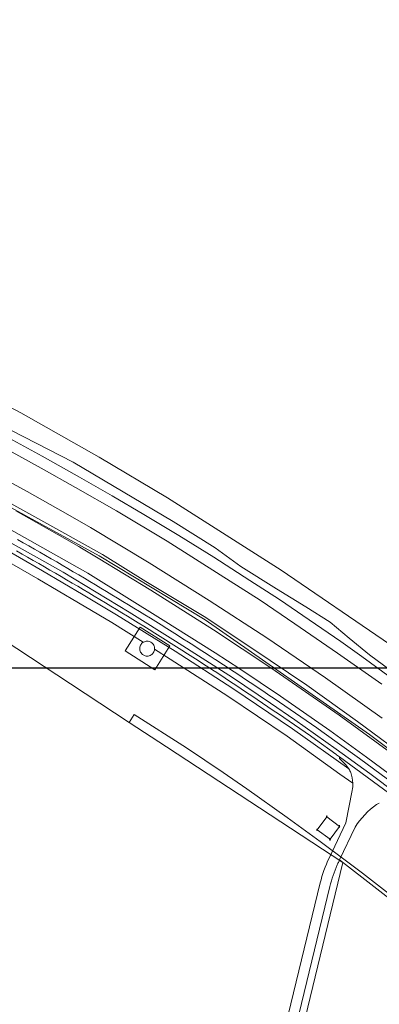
# Model space of a CAD drawing. Header units: metres. Extents: x 250001 to 257773, y 598992 to 609118.
# Tile 654 of 656: x 252861 to 253117, y 607879 to 608580. Entities that reach past the tile are written whole.
import ezdxf
from ezdxf.lldxf.tags import DXFTag

# ---------------------------------------------------------------- set-up
doc = ezdxf.new("R2010")
doc.units = ezdxf.units.M
for name, color, linetype, lineweight in [('B-WE-GR-GRAS-GV', 252, 'Continuous', 13), ('B-WE-GW-TALUD_KRUIN-G', 252, 'Continuous', 18), ('B-WE-IE-MEUBILAIR_WEGMEUBILAIR_HOOGSPANNINGSMAST-G', 252, 'Continuous', 18), ('B-WE-IE-MEUBILAIR_WEGMEUBILAIR_HOOGSPANNINGSMAST-S', 252, 'Continuous', 25), ('B-WE-IE-TERREINAFSCHEIDING_KUNSTMATIG_HEKWERK-G', 252, 'IE-TERREINAFSCHEIDING-KUNSTMATIG', 18), ('B-WE-KG-GRENS_PERCEEL-G', 150, 'KG-PERCEEL', 18), ('B-WE-OG-TERREIN_ERF-GV', 7, 'Continuous', 18), ('B-WE-OG-TERREIN_ONBEGROEID-GV', 252, 'Continuous', 18), ('B-WE-OG-WATER-GV', 252, 'Continuous', 18), ('B-WE-VH-ONVERHARD-GV', 252, 'Continuous', 18), ('B-WE-VH-VERHARDING_FUNDERING_ZAND-GV', 252, 'Continuous', 18), ('B-WE-VH-VERHARDING_GESLOTEN-GV', 252, 'Continuous', 18), ('B-WE-VH-VERHARDING_HALFVERHARDING-GV', 252, 'Continuous', 18), ('B-WE-VH-VERHARDING_OPEN-GV', 252, 'Continuous', 18), ('N-WE-OG-GBKN-G', 7, 'Continuous', 25), ('X-XX-AL-REFERENTIE-G', 7, 'Continuous', 18)]:
    doc.layers.add(name, color=color, linetype=linetype, lineweight=lineweight)
doc.styles.get("Standard").update_dxf_attribs({"font": 'NLCS-ISO.ttf'})
doc.linetypes.add('IE-TERREINAFSCHEIDING-KUNSTMATIG', pattern='A,4,[82,NLCS.shx,S=0.75,R=90,X=0,Y=0],4,-2', length=10)
tags = doc.linetypes.add('KG-PERCEEL', pattern='A,5.5,-2,["P",Standard,S=1.8,R=0,X=-0.5,Y=-0.9],-2,5.5,-2,[5,NLCS.SHX,S=0.75,R=0,X=0,Y=0],-2', length=19).pattern_tags.tags
tags[6] = DXFTag(74, 10)

# ---------------------------------------------------------------- blocks, each defined once
blk = doc.blocks.new('BS2021-132-Xref-KAD-20210617')
at = {"layer": 'B-WE-KG-GRENS_PERCEEL-G', "flags": 128}
for points in [[(252199.94, 608580.21), (252575.18, 608433.31), (252638.63, 608407.61), (252695.73, 608382.21), (252779.49, 608343.04), (252861.43, 608300.1), (252917.18, 608268.55), (252966.03, 608239.6), (253047.18, 608187.91), (253124.33, 608135.21), (253180.81, 608094.56), (253185.024, 608091.291)], [(252199.94, 608487.41), (252396.93, 608410.5), (252551.77, 608350.49), (252573.89, 608341.69), (252587.99, 608335.91), (252607.19, 608327.95), (252623.51, 608321.01), (252645.64, 608311.22), (252673.14, 608299), (252708.31, 608282.64), (252737.95, 608268.44), (252759.59, 608257.67), (252780.89, 608246.89), (252802.28, 608235.75), (252831.41, 608220.13), (252860.24, 608204.21), (252878.53, 608193.97), (252891.49, 608186.56), (252938.73, 608158.1), (252971.81, 608137.34), (253012.34, 608111.52), (253039.5, 608093.26), (253056.83, 608081.33), (253086.32, 608060.49), (253110.46, 608042.96), (253129.72, 608028.66), (253141.68, 608019.58), (253162.689, 608003.281)], [(252896.888, 608106.944), (252839.606, 608144.54)], [(252938.696, 608079.504), (252896.888, 608106.944)], [(252938.696, 608079.504), (252942.28, 608085.01), (252979.48, 608061.31), (253005.72, 608043.67), (253022.5, 608032.12), (253051.4, 608011.7), (253074.93, 607994.61), (253093.74, 607980.64), (253105.17, 607971.97), (253140.2, 607944.79), (253149.19, 607937.7)], [(252669.985, 607410.157), (252937.288, 607344.523), (253091.075, 607979.524), (252965.333, 608062.022), (252938.696, 608079.504)]]:
    blk.add_lwpolyline(points, dxfattribs=at)
blk.add_lwpolyline([(252946.521, 608147.264), (252935.849, 608130.375), (252956.989, 608116.984), (252967.668, 608133.907)], close=True, dxfattribs=at)
at = {"layer": 'N-WE-OG-GBKN-G'}
blk.add_lwpolyline([(251305.421, 608118.318), (256711.718, 608118.318), (256711.718, 599991.994), (251305.421, 599991.994)], close=True, dxfattribs=at)
blk = doc.blocks.new('SKL-ET_HS_MAST-SO')
for p, q in [((0, 2.1), (-1.4, 1.8)), ((-1.4, 1.8), (-1.4, 1.6)), ((-1.4, 1.6), (0, 1.6)), ((0, 1.3), (-1.4, 1)), ((-1.4, 1), (-1.4, 0.9)), ((-1.4, 0.9), (0, 0.9)), ((-0.4, -0.4), (-0.1, 0.9)), ((0, 0), (-0.4, -0.4)), ((0, 0.5), (-0.2, 0.7)), ((0, 0.5), (-0.2, 0.3)), ((0, 0), (-0.2, 0.3)), ((-0.1, 0.9), (-0.1, 2)), ((0, 2.1), (1.4, 1.8)), ((1.4, 1.6), (0, 1.6)), ((0, 1.3), (1.4, 1)), ((1.4, 0.9), (0, 0.9)), ((0, 0.5), (0.2, 0.7)), ((0, 0.5), (0.2, 0.3)), ((0, 0), (0.2, 0.3)), ((0, 0), (0.4, -0.4)), ((0.1, 0.9), (0.1, 2)), ((0.4, -0.4), (0.1, 0.9)), ((1.4, 1.8), (1.4, 1.6)), ((1.4, 1), (1.4, 0.9)), ((-1, -1.8), (-0.4, -0.4)), ((-1, -1.8), (0, -0.8)), ((0, -0.8), (-0.4, -0.4)), ((0, -0.8), (0.4, -0.4)), ((1, -1.8), (0, -0.8)), ((1, -1.8), (0.4, -0.4))]:
    blk.add_line(p, q)
for points in [[(-1.4, -2), (-0.7, -2), (-0.7, -1.8), (-1.4, -1.8)], [(1.4, -2), (0.7, -2), (0.7, -1.8), (1.4, -1.8)]]:
    blk.add_lwpolyline(points, close=True)
blk = doc.blocks.new('BS2021-132-Xref-BGT-GRIJS-20210617-aangepast')
at = {"layer": 'B-WE-GR-GRAS-GV', "flags": 128}
for points in [[(252841.26, 608242.46), (252888.4, 608216.52), (252919.62, 608199.02), (252950.5, 608179.78), (252992.07, 608154.88), (253026.21, 608132.38), (253065.45, 608105.97), (253101.57, 608080.09), (253140.75, 608051.24)], [(253119.16, 608082.38), (253078.67, 608111.17), (253036.76, 608139.69), (252995.77, 608166.41), (252953.03, 608193.2), (252910.99, 608218.33), (252893.16, 608228.5), (252865.82, 608243.94), (252822.18, 608267.73)], [(252795.832, 608264.453), (252917.366, 608198.089), (252992.817, 608152.492), (253110.06, 608070.779), (253180.089, 608018.636)], [(253140.75, 608051.24), (253101.57, 608080.09), (253065.45, 608105.97), (253026.21, 608132.38), (252992.07, 608154.88), (252950.5, 608179.78), (252919.62, 608199.02), (252888.4, 608216.52), (252841.26, 608242.46)], [(252857.84, 608230.14), (252887.28, 608213.7), (252902.73, 608204.71), (252903.59, 608204.24), (252916.64, 608196.38), (252954.19, 608173.6), (252998.89, 608145.4), (253039.8, 608118.3), (253088.35, 608084.64), (253127.96, 608055.76)], [(253180.089, 608018.636), (253110.06, 608070.779), (252992.817, 608152.492), (252917.366, 608198.089), (252795.832, 608264.453)], [(252856.492, 608215.418), (252909.165, 608185.749), (252962.828, 608152.335), (253000, 608129.12), (253017.621, 608117.544), (253046.635, 608098.1), (253081.826, 608073.607), (253107.995, 608054.633), (253129.9, 608038.519)], [(253127.96, 608055.76), (253088.35, 608084.64), (253039.8, 608118.3), (252998.89, 608145.4), (252954.19, 608173.6), (252916.64, 608196.38), (252903.59, 608204.24), (252902.73, 608204.71), (252887.28, 608213.7), (252857.84, 608230.14)], [(252859.113, 608209.718), (252863.104, 608207.464), (252867.09, 608205.203), (252871.073, 608202.936), (252875.052, 608200.661), (252879.026, 608198.38), (252882.997, 608196.091), (252886.963, 608193.796), (252890.926, 608191.494), (252894.885, 608189.185), (252898.839, 608186.869), (252902.79, 608184.546), (252906.736, 608182.216), (252910.679, 608179.879), (252914.617, 608177.535), (252918.551, 608175.185), (252922.481, 608172.828), (252926.407, 608170.463), (252930.329, 608168.092), (252934.247, 608165.714), (252938.16, 608163.33), (252942.069, 608160.938), (252945.975, 608158.54), (252949.876, 608156.134), (252953.772, 608153.722), (252957.665, 608151.304), (252961.553, 608148.878), (252965.437, 608146.446), (252969.317, 608144.006), (252973.193, 608141.56), (252977.064, 608139.108), (252980.931, 608136.648), (252984.794, 608134.182), (252988.652, 608131.709), (252992.506, 608129.229), (252996.356, 608126.743), (253000, 608124.381), (253000.202, 608124.25), (253004.043, 608121.75), (253007.879, 608119.244), (253011.712, 608116.73), (253015.54, 608114.21), (253019.363, 608111.684), (253023.182, 608109.151), (253026.997, 608106.611), (253030.807, 608104.064), (253034.613, 608101.511), (253038.414, 608098.951), (253042.211, 608096.385), (253046.003, 608093.811), (253049.791, 608091.232), (253053.574, 608088.645), (253057.353, 608086.052), (253061.127, 608083.453), (253064.897, 608080.847), (253068.662, 608078.234), (253072.423, 608075.615), (253076.179, 608072.989), (253102.969, 608053.798), (253137.431, 608028.287)], [(253129.9, 608038.519), (253107.995, 608054.633), (253081.826, 608073.607), (253046.635, 608098.1), (253017.621, 608117.544), (253000, 608129.12), (252962.828, 608152.335), (252909.165, 608185.749), (252856.492, 608215.418)], [(253095.366, 608046.302), (253055.1, 608074.98), (253012.68, 608103.66), (252971.48, 608130.2), (252929.63, 608156.21), (252905.96, 608170.39), (252876.89, 608187.57), (252843.86, 608206.38)], [(253088.734, 608054.912), (253086.669, 608056.427), (253086.332, 608056.734), (253086.139, 608056.905), (253071.703, 608067.227), (253067.94, 608069.853), (253064.174, 608072.473), (253060.402, 608075.086), (253056.626, 608077.692), (253052.845, 608080.292), (253049.06, 608082.885), (253045.27, 608085.472), (253041.476, 608088.052), (253037.677, 608090.626), (253033.874, 608093.192), (253030.066, 608095.753), (253026.254, 608098.306), (253022.437, 608100.853), (253018.616, 608103.393), (253014.791, 608105.927), (253010.961, 608108.453), (253007.127, 608110.974), (253003.288, 608113.487), (253000, 608115.632), (252999.445, 608115.994), (252995.598, 608118.494), (252991.746, 608120.988), (252987.89, 608123.474), (252984.029, 608125.954), (252980.165, 608128.427), (252976.296, 608130.894), (252972.422, 608133.354), (252968.545, 608135.806), (252964.663, 608138.253), (252960.777, 608140.692), (252956.886, 608143.125), (252952.992, 608145.551), (252949.093, 608147.97), (252945.19, 608150.382), (252941.282, 608152.788), (252937.371, 608155.186), (252933.455, 608157.578), (252929.535, 608159.963), (252925.611, 608162.341), (252921.683, 608164.712), (252917.751, 608167.077), (252913.815, 608169.434), (252909.874, 608171.785), (252905.93, 608174.129), (252901.981, 608176.466), (252898.029, 608178.796), (252894.072, 608181.119), (252890.111, 608183.435), (252886.146, 608185.745), (252882.177, 608188.047), (252878.205, 608190.343), (252874.228, 608192.631), (252870.247, 608194.913), (252866.262, 608197.188), (252862.273, 608199.456), (252858.281, 608201.716)], [(252843.86, 608206.38), (252876.89, 608187.57), (252905.96, 608170.39), (252929.63, 608156.21), (252971.48, 608130.2), (253012.68, 608103.66), (253055.1, 608074.98), (253095.366, 608046.302)], [(252840.668, 608200.602), (252873.578, 608181.861), (252902.585, 608164.718), (252926.192, 608150.576), (252948.729, 608136.569), (252948.969, 608136.716), (252949.505, 608136.968), (252950.099, 608137.169), (252950.744, 608137.303), (252951.43, 608137.356), (252952.141, 608137.318), (252952.86, 608137.181), (252953.566, 608136.94), (252954.236, 608136.601), (252954.852, 608136.171), (252955.394, 608135.665), (252955.852, 608135.102), (252956.22, 608134.501), (252956.495, 608133.881), (252956.683, 608133.26), (252956.79, 608132.654), (252956.826, 608132.073), (252956.802, 608131.552), (252967.951, 608124.623), (253009.044, 608098.151), (253051.337, 608069.557), (253089.06, 608042.691), (253098.206, 608036.179)], [(253092.302, 608050.268), (253088.753, 608053.708), (253088.734, 608054.912)]]:
    blk.add_lwpolyline(points, dxfattribs=at)
at = {"layer": 'B-WE-GR-GRAS-GV'}
for points in [[(253095.366, 608046.302, 0.050366), (253092.302, 608050.268)], [(253096.8, 608043.658, 0.0303541), (253095.366, 608046.302)], [(253098.206, 608036.179, 0.0764679), (253096.8, 608043.658)]]:
    blk.add_lwpolyline(points, format="xyb", dxfattribs=at)
at = {"layer": 'B-WE-GW-TALUD_KRUIN-G', "flags": 128}
blk.add_lwpolyline([(252403.26, 608435.06), (252494.89, 608399.76), (252593.5, 608360.44), (252661.75, 608331.53), (252726.93, 608300.83), (252787.83, 608270.3), (252841.26, 608242.46), (252888.4, 608216.52), (252919.62, 608199.02), (252950.5, 608179.78), (252992.07, 608154.88), (253026.21, 608132.38), (253065.45, 608105.97), (253101.57, 608080.09), (253140.75, 608051.24), (253162.47, 608035.17), (253187.69, 608014.91), (253206.007, 608000), (253220.81, 607987.95), (253256.19, 607958.55), (253287.25, 607932.33), (253315.84, 607906.8), (253343.48, 607881.7), (253370.03, 607857.36)], dxfattribs=at)
at = {"layer": 'B-WE-IE-MEUBILAIR_WEGMEUBILAIR_HOOGSPANNINGSMAST-G', "flags": 128}
blk.add_lwpolyline([(253079.686, 608012.27), (253088.673, 608005.377), (253081.96, 607996.142), (253072.792, 608002.903)], close=True, dxfattribs=at)
at = {"layer": 'B-WE-IE-TERREINAFSCHEIDING_KUNSTMATIG_HEKWERK-G', "flags": 128}
blk.add_lwpolyline([(253177.668, 608001.792), (253154.843, 608019.251), (253129.9, 608038.519), (253107.995, 608054.633), (253081.826, 608073.607), (253046.635, 608098.1), (253017.621, 608117.544), (253000, 608129.12), (252962.828, 608152.335), (252909.165, 608185.749), (252856.492, 608215.418), (252820.857, 608235.058), (252787.506, 608252.387), (252758.152, 608267.201), (252731.164, 608280.52), (252702.193, 608294.358), (252681.414, 608303.786), (252663.121, 608312.187), (252641.215, 608322.128), (252621.751, 608330.225), (252596.541, 608341.042), (252566.392, 608353.251), (252542.421, 608362.97), (252527.46, 608368.548), (252502.204, 608378.275), (252471.083, 608390.567), (252456.319, 608396.417)], dxfattribs=at)
at = {"layer": 'B-WE-OG-TERREIN_ERF-GV'}
for points in [[(253087.089, 607977.895, 0.0449825), (253081.878, 607962.581)], [(253088.145, 607980.185, 0.0070902), (253087.089, 607977.895)]]:
    blk.add_lwpolyline(points, format="xyb", dxfattribs=at)
at = {"layer": 'B-WE-OG-TERREIN_ERF-GV', "flags": 128}
for points in [[(253233.242, 607868.537), (253186.045, 607905.775), (253139.881, 607941.901), (253088.773, 607981.499), (253088.145, 607980.185)], [(253081.878, 607962.581), (252936.896, 607365.035)]]:
    blk.add_lwpolyline(points, dxfattribs=at)
at = {"layer": 'B-WE-OG-TERREIN_ONBEGROEID-GV', "flags": 128}
for points in [[(253098.206, 608036.179), (253089.06, 608042.691), (253051.337, 608069.557), (253009.044, 608098.151), (252967.951, 608124.623), (252956.802, 608131.552), (252956.799, 608131.492), (252956.701, 608130.884), (252956.523, 608130.261), (252956.258, 608129.637), (252955.9, 608129.03), (252955.45, 608128.459), (252954.916, 608127.945), (252954.307, 608127.506), (252953.642, 608127.156), (252952.94, 608126.905), (252952.224, 608126.756), (252951.513, 608126.707), (252950.826, 608126.75), (252950.179, 608126.873), (252949.583, 608127.065), (252949.042, 608127.309), (252948.548, 608127.601), (252948.065, 608127.964), (252947.603, 608128.404), (252947.179, 608128.921), (252946.81, 608129.512), (252946.514, 608130.168), (252946.304, 608130.874), (252946.193, 608131.614), (252946.187, 608132.366), (252946.286, 608133.108), (252946.485, 608133.818), (252946.772, 608134.478), (252947.131, 608135.074), (252947.547, 608135.598), (252948.002, 608136.045), (252948.479, 608136.416), (252948.729, 608136.569), (252926.192, 608150.576), (252902.585, 608164.718), (252873.578, 608181.861), (252840.668, 608200.602)], [(253081.23, 607982.646), (253093.305, 608007.899), (253097.844, 608031.035)], [(252931.117, 607372.179), (253074.963, 607965.043)]]:
    blk.add_lwpolyline(points, dxfattribs=at)
at = {"layer": 'B-WE-OG-TERREIN_ONBEGROEID-GV'}
for points in [[(253097.844, 608031.035, 0.0517009), (253098.206, 608036.179)], [(253074.963, 607965.043, -0.0521029), (253081.23, 607982.646)]]:
    blk.add_lwpolyline(points, format="xyb", dxfattribs=at)
at = {"layer": 'B-WE-OG-WATER-GV', "flags": 128}
blk.add_lwpolyline([(252854.799, 608287.354), (252898.751, 608264.901), (252970.081, 608222.506), (253000, 608203.844), (253018.296, 608190.632), (253043.7, 608174.629), (253064.599, 608161.784), (253082.153, 608150.895), (253095.679, 608139.53), (253110.14, 608127.714), (253124.641, 608116.964)], dxfattribs=at)
at = {"layer": 'B-WE-VH-ONVERHARD-GV'}
for points in [[(253115.185, 608020.982, 0.102603), (253099.874, 608004.715)], [(253117.117, 608022.01, 0.0363936), (253115.185, 608020.982)]]:
    blk.add_lwpolyline(points, format="xyb", dxfattribs=at)
at = {"layer": 'B-WE-VH-ONVERHARD-GV', "flags": 128}
blk.add_lwpolyline([(253099.874, 608004.715), (253088.773, 607981.499), (253139.881, 607941.901), (253186.045, 607905.775), (253233.242, 607868.537), (253260.418, 607842.896), (253261.034, 607843.734), (253264.702, 607848.769), (253268.099, 607852.58), (253269.867, 607853.397), (253272.451, 607852.855), (253281.973, 607850.551), (253294.488, 607847.977), (253302.92, 607847.576), (253310.126, 607850.71), (253315.836, 607853.843), (253319.153, 607854.493), (253282.405, 607887.489), (253255.426, 607911.045)], dxfattribs=at)
at = {"layer": 'B-WE-VH-VERHARDING_FUNDERING_ZAND-GV', "flags": 128}
for points in [[(253134.511, 608018.899), (253136.702, 608019.406), (253133.069, 608022.321), (253128.264, 608025.922), (253088.734, 608054.912), (253088.753, 608053.708), (253092.302, 608050.268)], [(253097.844, 608031.035), (253093.305, 608007.899), (253081.23, 607982.646)], [(253088.145, 607980.185), (253088.773, 607981.499), (253099.874, 608004.715)], [(253074.963, 607965.043), (252931.117, 607372.179)], [(252936.896, 607365.035), (253081.878, 607962.581)]]:
    blk.add_lwpolyline(points, dxfattribs=at)
at = {"layer": 'B-WE-VH-VERHARDING_FUNDERING_ZAND-GV'}
for points in [[(253092.302, 608050.268, -0.050366), (253095.366, 608046.302)], [(253095.366, 608046.302, -0.0303541), (253096.8, 608043.658)], [(253096.8, 608043.658, -0.0764679), (253098.206, 608036.179)], [(253098.206, 608036.179, -0.0517009), (253097.844, 608031.035)], [(253099.874, 608004.715, -0.102603), (253115.185, 608020.982)], [(253115.185, 608020.982, -0.0363936), (253117.117, 608022.01)], [(253081.23, 607982.646, 0.0521029), (253074.963, 607965.043)], [(253081.878, 607962.581, -0.0449825), (253087.089, 607977.895)], [(253087.089, 607977.895, -0.0070902), (253088.145, 607980.185)]]:
    blk.add_lwpolyline(points, format="xyb", dxfattribs=at)
at = {"layer": 'B-WE-VH-VERHARDING_GESLOTEN-GV', "flags": 128}
for points in [[(253137.431, 608028.287), (253102.969, 608053.798), (253076.179, 608072.989), (253072.423, 608075.615), (253068.662, 608078.234), (253064.897, 608080.847), (253061.127, 608083.453), (253057.353, 608086.052), (253053.574, 608088.645), (253049.791, 608091.232), (253046.003, 608093.811), (253042.211, 608096.385), (253038.414, 608098.951), (253034.613, 608101.511), (253030.807, 608104.064), (253026.997, 608106.611), (253023.182, 608109.151), (253019.363, 608111.684), (253015.54, 608114.21), (253011.712, 608116.73), (253007.879, 608119.244), (253004.043, 608121.75), (253000.202, 608124.25), (253000, 608124.381), (252996.356, 608126.743), (252992.506, 608129.229), (252988.652, 608131.709), (252984.794, 608134.182), (252980.931, 608136.648), (252977.064, 608139.108), (252973.193, 608141.56), (252969.317, 608144.006), (252965.437, 608146.446), (252961.553, 608148.878), (252957.665, 608151.304), (252953.772, 608153.722), (252949.876, 608156.134), (252945.975, 608158.54), (252942.069, 608160.938), (252938.16, 608163.33), (252934.247, 608165.714), (252930.329, 608168.092), (252926.407, 608170.463), (252922.481, 608172.828), (252918.551, 608175.185), (252914.617, 608177.535), (252910.679, 608179.879), (252906.736, 608182.216), (252902.79, 608184.546), (252898.839, 608186.869), (252894.885, 608189.185), (252890.926, 608191.494), (252886.963, 608193.796), (252882.997, 608196.091), (252879.026, 608198.38), (252875.052, 608200.661), (252871.073, 608202.936), (252867.09, 608205.203), (252863.104, 608207.464), (252859.113, 608209.718)], [(252858.281, 608201.716), (252862.273, 608199.456), (252866.262, 608197.188), (252870.247, 608194.913), (252874.228, 608192.631), (252878.205, 608190.343), (252882.177, 608188.047), (252886.146, 608185.745), (252890.111, 608183.435), (252894.072, 608181.119), (252898.029, 608178.796), (252901.981, 608176.466), (252905.93, 608174.129), (252909.874, 608171.785), (252913.815, 608169.434), (252917.751, 608167.077), (252921.683, 608164.712), (252925.611, 608162.341), (252929.535, 608159.963), (252933.455, 608157.578), (252937.371, 608155.186), (252941.282, 608152.788), (252945.19, 608150.382), (252949.093, 608147.97), (252952.992, 608145.551), (252956.886, 608143.125), (252960.777, 608140.692), (252964.663, 608138.253), (252968.545, 608135.806), (252972.422, 608133.354), (252976.296, 608130.894), (252980.165, 608128.427), (252984.029, 608125.954), (252987.89, 608123.474), (252991.746, 608120.988), (252995.598, 608118.494), (252999.445, 608115.994), (253000, 608115.632), (253003.288, 608113.487), (253007.127, 608110.974), (253010.961, 608108.453), (253014.791, 608105.927), (253018.616, 608103.393), (253022.437, 608100.853), (253026.254, 608098.306), (253030.066, 608095.753), (253033.874, 608093.192), (253037.677, 608090.626), (253041.476, 608088.052), (253045.27, 608085.472), (253049.06, 608082.885), (253052.845, 608080.292), (253056.626, 608077.692), (253060.402, 608075.086), (253064.174, 608072.473), (253067.94, 608069.853), (253071.703, 608067.227), (253086.139, 608056.905), (253086.332, 608056.734), (253086.669, 608056.427), (253088.734, 608054.912), (253128.264, 608025.922)]]:
    blk.add_lwpolyline(points, dxfattribs=at)
at = {"layer": 'B-WE-VH-VERHARDING_HALFVERHARDING-GV', "flags": 128}
for points in [[(252850.54, 608283.52), (252876.54, 608269.2), (252903.34, 608254.13), (252926.49, 608240.87), (252949.24, 608227.54), (252974.17, 608212.65), (252998.95, 608197.16), (253024.72, 608180.56), (253045.96, 608167.01), (253066.97, 608152.58), (253089.55, 608137.05), (253104.72, 608126.49), (253125.8, 608110.88)], [(253124.641, 608116.964), (253110.14, 608127.714), (253095.679, 608139.53), (253082.153, 608150.895), (253064.599, 608161.784), (253043.7, 608174.629), (253018.296, 608190.632), (253000, 608203.844), (252970.081, 608222.506), (252898.751, 608264.901), (252854.799, 608287.354)]]:
    blk.add_lwpolyline(points, dxfattribs=at)
at = {"layer": 'B-WE-VH-VERHARDING_OPEN-GV', "flags": 128}
for points in [[(252845.94, 608277.04), (252875.86, 608260.57), (252900.47, 608246.9), (252929.61, 608230.18), (252965.75, 608208.52), (253003.54, 608184.61), (253032.18, 608166.47), (253056.75, 608149.81), (253087.37, 608128.77), (253118.96, 608106.78)], [(253125.8, 608110.88), (253104.72, 608126.49), (253089.55, 608137.05), (253066.97, 608152.58), (253045.96, 608167.01), (253024.72, 608180.56), (252998.95, 608197.16), (252974.17, 608212.65), (252949.24, 608227.54), (252926.49, 608240.87), (252903.34, 608254.13), (252876.54, 608269.2), (252850.54, 608283.52)]]:
    blk.add_lwpolyline(points, dxfattribs=at)
at = {"layer": 'N-WE-OG-GBKN-G'}
blk.add_lwpolyline([(251305.421, 608118.318), (256711.718, 608118.318), (256711.718, 599991.994), (251305.421, 599991.994)], close=True, dxfattribs=at)
at = {"layer": 'B-WE-IE-MEUBILAIR_WEGMEUBILAIR_HOOGSPANNINGSMAST-S', "xscale": 0.2, "yscale": 0.2, "zscale": 0.2}
for p in [(253079.686, 608012.27), (253072.792, 608002.903), (253088.673, 608005.377), (253081.96, 607996.142)]:
    blk.add_blockref('SKL-ET_HS_MAST-SO', p, dxfattribs=at)

msp = doc.modelspace()

# ---------------------------------------------------------------- block references
at = {"layer": 'X-XX-AL-REFERENTIE-G'}
for name in ['BS2021-132-Xref-BGT-GRIJS-20210617-aangepast', 'BS2021-132-Xref-KAD-20210617']:
    msp.add_blockref(name, (0, 0), dxfattribs=at)

doc.saveas('drawing.dxf')
